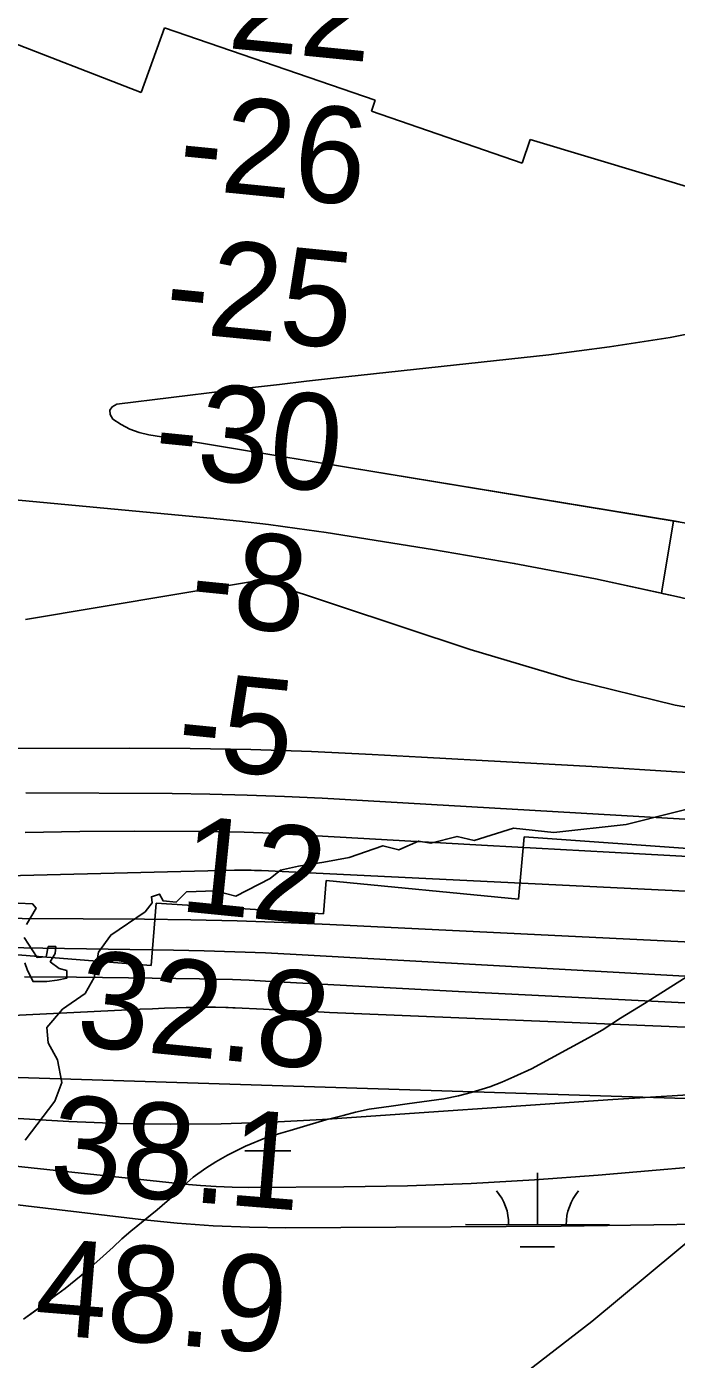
# Model space of a CAD drawing. Extents: x 3161615 to 3199515, y 867541 to 892976.
# Drawn here: x 3194247 to 3194699, y 877272 to 878198 of the extents above; entities that cross this region are included whole.
import ezdxf

# ---------------------------------------------------------------- set-up
doc = ezdxf.new("R2010")
doc.units = 0
for name, color, linetype in [('V-RIVR-EDGE', 7, 'Continuous'), ('V-RIVR-RANG', 7, 'Continuous'), ('V-RRAP-RVMT', 7, 'Continuous'), ('V-SITE-VEGE', 7, 'Continuous'), ('V-TOPO-DPTH', 7, 'Continuous'), ('V-TOPO-MAJR', 7, 'Continuous'), ('V-TOPO-MINR', 7, 'Continuous'), ('V-TOPO-SHOR', 7, 'Continuous'), ('V-TOPO-WATR', 7, 'Continuous'), ('V-WETL-SWMP', 7, 'Continuous')]:
    doc.layers.add(name, color=color, linetype=linetype)

msp = doc.modelspace()

# ---------------------------------------------------------------- linework, layer by layer
at = {"layer": 'V-RIVR-EDGE'}
for points in [[(3194246.32, 877424.3), (3194266.89, 877451.43), (3194271.69, 877464.29), (3194268.87, 877480.04), (3194262.22, 877491.97), (3194261.29, 877502.47), (3194272.29, 877515.32), (3194288.06, 877526.25), (3194294.28, 877537.2), (3194297.19, 877554.84), (3194305.8, 877566.74), (3194329.68, 877582.89), (3194334.47, 877589.08), (3194334, 877593.37), (3194339.73, 877595.26), (3194342.1, 877590.49), (3194351.16, 877589.51), (3194358.33, 877596.65), (3194378.36, 877597.55), (3194392.66, 877593.7), (3194416.53, 877606.04), (3194423.7, 877611.75), (3194436.11, 877614.58), (3194453.76, 877617.4), (3194471.41, 877620.69), (3194494.8, 877628.74), (3194505.76, 877625.85), (3194519.6, 877632.02), (3194528.18, 877630.56), (3194546.32, 877635.29), (3194558.23, 877632.4), (3194585.43, 877640.91), (3194613.56, 877637.98), (3194663.65, 877643.58), (3194728.07, 877659.64)], [(3194241.48, 877588.83), (3194251.49, 877588.33), (3194253.87, 877585.46), (3194247.16, 877574.03)], [(3194245.71, 877564.98), (3194254.74, 877551.13), (3194260.94, 877551.59), (3194262.39, 877558.74), (3194267.63, 877558.72), (3194267.14, 877553.96), (3194263.79, 877548.24), (3194269.98, 877543.46), (3194275.22, 877542.01), (3194275.21, 877536.77), (3194268.53, 877535.35), (3194261.37, 877534.42), (3194251.83, 877534.44), (3194248.04, 877542.08), (3194246.14, 877547.33)]]:
    msp.add_lwpolyline(points, dxfattribs=at)
at = {"layer": 'V-RRAP-RVMT'}
for p, q in [((3194343.18, 878196.98), (3194326.97, 878152.08)), ((3194489.42, 878146.78), (3194343.18, 878196.98)), ((3194326.97, 878152.08), (3194218.16, 878194.29)), ((3194486.9, 878139.01), (3194489.42, 878146.78)), ((3194591.61, 878103), (3194486.9, 878139.01)), ((3194597.13, 878119.33), (3194591.61, 878103)), ((3194724.07, 878081.24), (3194597.13, 878119.33)), ((3194588.99, 877591.6), (3194592.79, 877635.07)), ((3194592.79, 877635.07), (3194732.1, 877624.94)), ((3194453.44, 877581.51), (3194455.37, 877604.58)), ((3194455.37, 877604.58), (3194588.99, 877591.6)), ((3194333.8, 877545.58), (3194337.33, 877588.93)), ((3194337.33, 877588.93), (3194453.44, 877581.51)), ((3194204.05, 877555.89), (3194333.8, 877545.58))]:
    msp.add_line(p, q, dxfattribs=at)
at = {"layer": 'V-SITE-VEGE'}
for p, q in [((3194707.97, 877539.15), (3194676.47, 877519.2)), ((3194676.47, 877519.2), (3194659.72, 877509)), ((3194659.72, 877509), (3194647.01, 877500.72)), ((3194637.63, 877495.39), (3194598.07, 877473.85)), ((3194647.01, 877500.72), (3194637.63, 877495.39)), ((3194585.68, 877468.32), (3194577.32, 877464.48)), ((3194598.07, 877473.85), (3194585.68, 877468.32)), ((3194556.11, 877457.37), (3194547.29, 877455.04)), ((3194568.99, 877461.38), (3194556.11, 877457.37)), ((3194577.32, 877464.48), (3194568.99, 877461.38)), ((3194500.5, 877447.94), (3194485.15, 877445.73)), ((3194511.56, 877449.47), (3194500.5, 877447.94)), ((3194521.87, 877450.78), (3194511.56, 877449.47)), ((3194537.22, 877452.98), (3194521.87, 877450.78)), ((3194547.29, 877455.04), (3194537.22, 877452.98)), ((3194455.16, 877438.3), (3194437.25, 877433.13)), ((3194467.26, 877441.32), (3194455.16, 877438.3)), ((3194475.83, 877443.66), (3194467.26, 877441.32)), ((3194485.15, 877445.73), (3194475.83, 877443.66)), ((3194423.88, 877429.13), (3194414.03, 877426.07)), ((3194430.43, 877431.01), (3194423.88, 877429.13)), ((3194437.25, 877433.13), (3194430.43, 877431.01)), ((3194399.37, 877420.09), (3194386.95, 877413.81)), ((3194414.03, 877426.07), (3194399.37, 877420.09)), ((3194386.95, 877413.81), (3194378.84, 877409.21)), ((3194371.73, 877404.83), (3194363.07, 877398.48)), ((3194378.84, 877409.21), (3194371.73, 877404.83)), ((3194358.48, 877394.31), (3194353.87, 877389.63)), ((3194363.07, 877398.48), (3194358.48, 877394.31)), ((3194344.94, 877381.78), (3194338.05, 877375.9)), ((3194353.87, 877389.63), (3194344.94, 877381.78)), ((3194338.05, 877375.9), (3194319.69, 877360.96)), ((3194313.57, 877355.82), (3194307.44, 877349.92)), ((3194319.69, 877360.96), (3194313.57, 877355.82)), ((3194307.44, 877349.92), (3194298.24, 877341.57)), ((3194292.11, 877336.18), (3194285.23, 877330.29)), ((3194298.24, 877341.57), (3194292.11, 877336.18)), ((3194285.23, 877330.29), (3194274.01, 877321.23)), ((3194274.01, 877321.23), (3194266.38, 877315.61)), ((3194263.06, 877312.92), (3194245.25, 877299.98)), ((3194266.38, 877315.61), (3194263.06, 877312.92))]:
    msp.add_line(p, q, dxfattribs=at)
at = {"layer": 'V-TOPO-DPTH'}
msp.add_line((3197197.02, 877374.43), (3187419.13, 877683.17), dxfattribs=at)
for points in [[(3194736.14, 877990.28), (3194694.35, 877981.97), (3194652.26, 877975.35), (3194609.97, 877969.87), (3194460.38, 877953.53), (3194441.66, 877951.45), (3194422.95, 877949.32), (3194404.25, 877947.1), (3194385.56, 877944.84), (3194309.97, 877935.53), (3194306.83, 877933.61), (3194305.09, 877931.31), (3194305.42, 877928.44), (3194307.14, 877925.2), (3194312.94, 877921.38), (3194319, 877918.19), (3194325.48, 877915.94), (3194332.23, 877914.31), (3194368.69, 877908.35), (3194393.87, 877904.24), (3194419.06, 877900.11), (3194444.25, 877895.97), (3194469.43, 877891.83), (3194696.55, 877854.41)], [(3194736.14, 877990.28), (3194694.35, 877981.97), (3194652.26, 877975.35), (3194609.97, 877969.87), (3194460.38, 877953.53), (3194441.66, 877951.45), (3194422.95, 877949.32), (3194404.25, 877947.1), (3194385.56, 877944.84), (3194309.97, 877935.53), (3194306.83, 877933.61), (3194305.09, 877931.31), (3194305.42, 877928.44), (3194307.14, 877925.2), (3194312.94, 877921.38), (3194319, 877918.19), (3194325.48, 877915.94), (3194332.23, 877914.31), (3194368.69, 877908.35), (3194393.87, 877904.24), (3194419.06, 877900.11), (3194444.25, 877895.97), (3194469.43, 877891.83), (3194781.37, 877840.44)], [(3194061.31, 877885.7), (3194374.98, 877856.38), (3194395.13, 877854.31), (3194415.25, 877851.98), (3194435.32, 877849.27), (3194455.36, 877846.31), (3194529.2, 877834.68), (3194585.98, 877824.95), (3194642.55, 877814.2), (3194698.8, 877801.92)], [(3194696.55, 877854.41), (3194688.28, 877804.22), (3194642.55, 877814.2), (3194585.98, 877824.95), (3194529.2, 877834.68), (3194455.36, 877846.31), (3194435.32, 877849.27), (3194415.25, 877851.98), (3194395.13, 877854.31), (3194374.98, 877856.38), (3194061.31, 877885.7)], [(3195261.87, 877712.56), (3195226.07, 877712.91), (3195190.28, 877713.24), (3195131.28, 877713.76), (3195124.99, 877713.89), (3195118.71, 877714.13), (3195112.43, 877714.52), (3195106.16, 877715.02), (3195062.48, 877719.05), (3195034.49, 877722.32), (3195006.66, 877726.51), (3194979.07, 877732.06), (3194951.65, 877738.52), (3194949.52, 877739.07), (3194921.15, 877746.46), (3194892.75, 877753.79), (3194864.34, 877761.03), (3194835.91, 877768.23), (3194754.85, 877788.63), (3194698.8, 877801.92), (3194689.93, 877803.86), (3194688.28, 877804.22), (3194696.55, 877854.41), (3194700.62, 877853.74)], [(3195701.49, 877667.74), (3195163.67, 877678.51), (3195140.16, 877679.23), (3195116.66, 877680.3), (3195093.2, 877681.86), (3195069.75, 877683.77), (3194843.83, 877704.59), (3194770.5, 877713.9), (3194697.87, 877726.53), (3194626.27, 877744.14), (3194555.38, 877765.05), (3194415.19, 877811.72), (3194414.36, 877811.99), (3194410.24, 877812.6), (3194408.3, 877812.62), (3194405.14, 877812.46), (3194402.94, 877812.16), (3194246.49, 877785.84)], [(3195701.49, 877667.74), (3195163.67, 877678.51), (3195140.16, 877679.23), (3195116.66, 877680.3), (3195093.2, 877681.86), (3195069.75, 877683.77), (3194843.83, 877704.59), (3194770.5, 877713.9), (3194697.87, 877726.53), (3194626.27, 877744.14), (3194555.38, 877765.05), (3194415.19, 877811.72), (3194414.36, 877811.99), (3194410.24, 877812.6), (3194408.3, 877812.62), (3194405.14, 877812.46), (3194402.94, 877812.16), (3194246.49, 877785.84)], [(3194246.71, 877665.5), (3194348.51, 877664.97), (3194374.53, 877664.64), (3194400.53, 877664.03), (3194426.53, 877663.01), (3194452.51, 877661.72), (3195056.3, 877626.98), (3195065.79, 877626.44), (3195075.29, 877625.92), (3195084.78, 877625.42), (3195094.28, 877624.93), (3195110.63, 877624.11), (3195113.27, 877624), (3195115.92, 877623.93), (3195130.7, 877623.63), (3195139.42, 877623.44), (3195148.13, 877623.24), (3195156.85, 877623.01), (3195165.56, 877622.78), (3195745.47, 877606.35)], [(3195745.47, 877606.35), (3195165.56, 877622.78), (3195156.85, 877623.01), (3195148.13, 877623.24), (3195139.42, 877623.44), (3195130.7, 877623.63), (3195115.92, 877623.93), (3195113.27, 877624), (3195110.63, 877624.11), (3195094.28, 877624.93), (3195084.78, 877625.42), (3195075.29, 877625.92), (3195065.79, 877626.44), (3195056.3, 877626.98), (3194452.51, 877661.72), (3194426.53, 877663.01), (3194400.53, 877664.03), (3194374.53, 877664.64), (3194348.51, 877664.97), (3194246.71, 877665.5)], [(3194038.33, 877603.13), (3194391.75, 877611.71), (3194396.4, 877611.78), (3194398.73, 877611.78), (3194403.38, 877611.72), (3194405.71, 877611.66), (3194410.36, 877611.48), (3195061.36, 877579.93), (3195085.92, 877578.86), (3195110.48, 877577.95), (3195135.05, 877577.29), (3195159.62, 877576.79), (3195683.91, 877568.74)], [(3194038.33, 877603.13), (3194391.75, 877611.71), (3194396.4, 877611.78), (3194398.73, 877611.78), (3194403.38, 877611.72), (3194405.71, 877611.66), (3194410.36, 877611.48), (3195061.36, 877579.93), (3195085.92, 877578.86), (3195110.48, 877577.95), (3195135.05, 877577.29), (3195159.62, 877576.79), (3195683.91, 877568.74)]]:
    msp.add_lwpolyline(points, dxfattribs=at)
at = {"layer": 'V-TOPO-MAJR'}
msp.add_lwpolyline([(3194241.36, 877439.19), (3194276.58, 877437.29), (3194311.84, 877435.87), (3194347.11, 877435.35), (3194382.37, 877435.53), (3194417.6, 877436.74), (3194452.82, 877438.65), (3194654.46, 877452.59), (3194729.24, 877457.07), (3194804.05, 877460.61), (3194878.92, 877462.77), (3194953.82, 877464.01), (3195041.85, 877464.64), (3195072.76, 877464.94), (3195103.67, 877465.32), (3195134.58, 877465.84), (3195165.48, 877466.46), (3195548.48, 877474.96)], dxfattribs=at)
at = {"layer": 'V-TOPO-MINR'}
for points in [[(3194736.14, 877990.28), (3194694.35, 877981.97), (3194652.26, 877975.35), (3194609.97, 877969.87), (3194460.38, 877953.53), (3194441.66, 877951.45), (3194422.95, 877949.32), (3194404.25, 877947.1), (3194385.56, 877944.84), (3194309.97, 877935.53), (3194306.83, 877933.61), (3194305.09, 877931.31), (3194305.42, 877928.44), (3194307.14, 877925.2), (3194312.94, 877921.38), (3194319, 877918.19), (3194325.48, 877915.94), (3194332.23, 877914.31), (3194368.69, 877908.35), (3194393.87, 877904.24), (3194419.06, 877900.11), (3194444.25, 877895.97), (3194469.43, 877891.83), (3194781.37, 877840.44)], [(3194698.8, 877801.92), (3194642.55, 877814.2), (3194585.98, 877824.95), (3194529.2, 877834.68), (3194455.36, 877846.31), (3194435.32, 877849.27), (3194415.25, 877851.98), (3194395.13, 877854.31), (3194374.98, 877856.38), (3194061.31, 877885.7)], [(3194246.49, 877785.84), (3194402.94, 877812.16), (3194405.14, 877812.46), (3194408.3, 877812.62), (3194410.24, 877812.6), (3194414.36, 877811.99), (3194415.19, 877811.72), (3194555.38, 877765.05), (3194626.27, 877744.14), (3194697.87, 877726.53), (3194770.5, 877713.9), (3194843.83, 877704.59), (3195069.75, 877683.77), (3195093.2, 877681.86), (3195116.66, 877680.3), (3195140.16, 877679.23), (3195163.67, 877678.51), (3195701.49, 877667.74)], [(3194080.09, 877695.9), (3194318.79, 877696.6), (3194360.93, 877696.36), (3194403.05, 877695.64), (3194445.15, 877694.2), (3194487.24, 877692.28), (3194521.48, 877690.42), (3194580.67, 877687.12), (3194639.86, 877683.73), (3194699.04, 877680.19), (3194758.21, 877676.54), (3195042.76, 877658.64), (3195078.93, 877656.56), (3195115.12, 877654.72), (3195151.31, 877653.27), (3195187.52, 877652.06), (3195293.42, 877649.08)], [(3194246.71, 877665.5), (3194348.51, 877664.97), (3194374.53, 877664.64), (3194400.53, 877664.03), (3194426.53, 877663.01), (3194452.51, 877661.72), (3195056.3, 877626.98), (3195065.79, 877626.44), (3195075.29, 877625.92), (3195084.78, 877625.42), (3195094.28, 877624.93), (3195110.63, 877624.11), (3195113.27, 877624), (3195115.92, 877623.93), (3195130.7, 877623.63), (3195139.42, 877623.44), (3195148.13, 877623.24), (3195156.85, 877623.01), (3195165.56, 877622.78), (3195745.47, 877606.35)], [(3194246.25, 877638.09), (3194284.29, 877638.73), (3194322.36, 877638.89), (3194372.74, 877638.63), (3194385.61, 877638.47), (3194398.49, 877638.17), (3194411.35, 877637.67), (3194424.21, 877637.04), (3194567.39, 877628.93), (3194651.83, 877624.24), (3194736.29, 877619.67), (3194820.76, 877615.28), (3194905.23, 877611.02), (3195086.06, 877602.1), (3195098.97, 877601.52), (3195111.88, 877601.03), (3195124.79, 877600.65), (3195137.71, 877600.36), (3195276.96, 877597.87)], [(3194201.53, 877578.58), (3194329.32, 877577.73), (3194361.5, 877577.31), (3194393.67, 877576.62), (3194425.83, 877575.52), (3194457.98, 877574.14), (3194784.9, 877558.08), (3194838.8, 877555.42), (3194892.71, 877552.75), (3194946.61, 877550.06), (3195000.51, 877547.36), (3195023.6, 877546.2), (3195065.96, 877544.38), (3195108.34, 877542.96), (3195150.74, 877542.15), (3195193.14, 877541.74), (3195249.98, 877541.6)], [(3194191.98, 877558.82), (3194258.64, 877557.54), (3194349.37, 877556.23), (3194370.67, 877555.79), (3194391.97, 877555.18), (3194413.25, 877554.3), (3194434.53, 877553.25), (3194887.23, 877528.07), (3194923.82, 877526.1), (3194960.42, 877524.21), (3194997.02, 877522.43), (3195033.62, 877520.74), (3195097.5, 877517.89), (3195102.17, 877517.72), (3195106.84, 877517.59), (3195111.51, 877517.53), (3195116.18, 877517.52), (3195153.39, 877517.69), (3195176.67, 877517.77), (3195199.95, 877517.83), (3195223.23, 877517.85), (3195246.51, 877517.84)], [(3194245.91, 877537.69), (3194282.04, 877537.52), (3194318.17, 877537.12), (3194367.5, 877536.36), (3194378.97, 877536.11), (3194390.43, 877535.78), (3194401.89, 877535.32), (3194413.35, 877534.77), (3194547.4, 877527.57), (3194625.89, 877523.48), (3194704.38, 877519.55), (3194782.89, 877515.88), (3194861.41, 877512.37), (3195080.9, 877502.91), (3195093.4, 877502.47), (3195105.9, 877502.15), (3195118.4, 877502.02), (3195130.9, 877502.01), (3195227.5, 877502.69), (3195288.3, 877503.06)], [(3194071.93, 877502.77), (3194317.9, 877514.81), (3194326.3, 877515.2), (3194334.71, 877515.56), (3194343.11, 877515.88), (3194351.51, 877516.17), (3194358.04, 877516.38), (3194363.18, 877516.5), (3194368.33, 877516.58), (3194373.47, 877516.59), (3194378.61, 877516.54), (3194385.63, 877516.44), (3194387.26, 877516.4), (3194390.53, 877516.29), (3194392.16, 877516.22), (3194411.86, 877515.2), (3194423.34, 877514.62), (3194434.82, 877514.07), (3194446.3, 877513.55), (3194457.79, 877513.05), (3195064.3, 877487.88)], [(3193722.76, 877441), (3194326.72, 877369.09), (3194351.81, 877366.57), (3194376.93, 877364.68), (3194402.11, 877363.73), (3194427.32, 877363.4), (3194618.69, 877364.46), (3194698.84, 877365.68), (3194778.95, 877367.94), (3194859.01, 877371.74), (3194939.03, 877376.58), (3195038.39, 877383.55), (3195068.7, 877385.59), (3195099.02, 877387.5), (3195129.35, 877389.23), (3195159.69, 877390.84), (3195233.98, 877394.55)], [(3194193.86, 877411.04), (3194357.04, 877393.7), (3194368.06, 877392.71), (3194379.09, 877391.97), (3194390.15, 877391.6), (3194401.21, 877391.47), (3194467.57, 877391.82), (3194511.8, 877392.59), (3194556, 877394.07), (3194600.14, 877396.64), (3194644.26, 877399.93), (3194848.4, 877417.64)]]:
    msp.add_lwpolyline(points, dxfattribs=at)
at = {"layer": 'V-TOPO-SHOR'}
msp.add_lwpolyline([(3194245.25, 877299.98), (3194252.37, 877305.11), (3194263.06, 877312.92), (3194266.38, 877315.62), (3194274.01, 877321.23), (3194285.23, 877330.29), (3194292.11, 877336.18), (3194298.24, 877341.57), (3194307.44, 877349.92), (3194313.57, 877355.82), (3194319.69, 877360.96), (3194330.91, 877370.02), (3194338.05, 877375.9), (3194344.94, 877381.78), (3194353.87, 877389.63), (3194358.48, 877394.31), (3194363.07, 877398.48), (3194371.73, 877404.83), (3194378.84, 877409.21), (3194386.95, 877413.81), (3194390.94, 877415.83)], dxfattribs=at)
at = {"layer": 'V-TOPO-WATR'}
msp.add_lwpolyline([(3194038.33, 877603.13), (3194391.75, 877611.71), (3194396.4, 877611.78), (3194398.73, 877611.78), (3194403.38, 877611.72), (3194405.71, 877611.66), (3194410.36, 877611.48), (3195061.36, 877579.93), (3195085.92, 877578.86), (3195110.48, 877577.95), (3195135.05, 877577.29), (3195159.62, 877576.79), (3195683.91, 877568.74)], dxfattribs=at)
at = {"layer": 'V-WETL-SWMP'}
for p, q in [((3194676.47, 877519.2), (3194707.97, 877539.15)), ((3194659.72, 877509), (3194676.47, 877519.2)), ((3194647.01, 877500.72), (3194659.72, 877509)), ((3194598.07, 877473.85), (3194637.63, 877495.39)), ((3194637.63, 877495.39), (3194647.01, 877500.72)), ((3194577.32, 877464.48), (3194585.68, 877468.33)), ((3194585.68, 877468.33), (3194598.07, 877473.85)), ((3194547.29, 877455.04), (3194556.11, 877457.37)), ((3194556.11, 877457.37), (3194568.98, 877461.38)), ((3194568.98, 877461.38), (3194577.32, 877464.48)), ((3194485.15, 877445.73), (3194500.5, 877447.94)), ((3194500.5, 877447.94), (3194511.56, 877449.47)), ((3194511.56, 877449.47), (3194521.87, 877450.78)), ((3194521.87, 877450.78), (3194537.22, 877452.98)), ((3194537.22, 877452.98), (3194547.29, 877455.04)), ((3194437.25, 877433.13), (3194455.16, 877438.3)), ((3194455.16, 877438.3), (3194467.26, 877441.32)), ((3194467.26, 877441.32), (3194475.83, 877443.66)), ((3194475.83, 877443.66), (3194485.15, 877445.73)), ((3194414.03, 877426.07), (3194423.88, 877429.13)), ((3194423.88, 877429.13), (3194430.43, 877431.01)), ((3194430.43, 877431.01), (3194437.25, 877433.13)), ((3194392.49, 877416.61), (3194399.37, 877420.09)), ((3194399.37, 877420.09), (3194414.03, 877426.07)), ((3194378.84, 877409.21), (3194386.95, 877413.81)), ((3194386.95, 877413.81), (3194392.49, 877416.61)), ((3194398.95, 877416.86), (3194430.95, 877416.77)), ((3194363.07, 877398.48), (3194371.73, 877404.83)), ((3194371.73, 877404.83), (3194378.84, 877409.21)), ((3194602.12, 877365.56), (3194602.22, 877401.56)), ((3194353.87, 877389.63), (3194358.48, 877394.31)), ((3194358.48, 877394.31), (3194363.07, 877398.48)), ((3194338.05, 877375.9), (3194344.94, 877381.78)), ((3194344.94, 877381.78), (3194353.87, 877389.63)), ((3194319.69, 877360.96), (3194338.05, 877375.9)), ((3194552.12, 877365.7), (3194652.12, 877365.42)), ((3194726.8, 877370.76), (3194639.98, 877298.35)), ((3194307.44, 877349.92), (3194313.57, 877355.82)), ((3194313.57, 877355.82), (3194319.69, 877360.96)), ((3194298.24, 877341.57), (3194307.44, 877349.92)), ((3194590.08, 877350.16), (3194614.08, 877350.09)), ((3194285.23, 877330.29), (3194292.11, 877336.18)), ((3194292.11, 877336.18), (3194298.24, 877341.57)), ((3194274.01, 877321.23), (3194285.23, 877330.29)), ((3194266.38, 877315.62), (3194274.01, 877321.23)), ((3194245.25, 877299.98), (3194263.06, 877312.92)), ((3194263.06, 877312.92), (3194266.38, 877315.62)), ((3194639.98, 877298.35), (3194451.86, 877153.54))]:
    msp.add_line(p, q, dxfattribs=at)
for centre, start, end in [((3194546.88, 877366.18), 359.06985, 40.61351), ((3194657.37, 877365.88), 139.06985, 180.61351)]:
    msp.add_arc(centre, 35.25, start, end, dxfattribs=at)

# ---------------------------------------------------------------- texts
at = {"layer": 'V-RIVR-RANG'}
for s, rotation, p in [('-22', 354.32417, (3194356.45, 878185.96)), ('-26', 354.32417, (3194351.24, 878086.01)), ('-25', 354.32417, (3194341.83, 877986.47)), ('-30', 354.32417, (3194334.25, 877886.75)), ('-8', 354.32417, (3194359.23, 877783.8)), ('-5', 354.32417, (3194350.34, 877684.21)), ('12', 354.32417, (3194352.48, 877583.53)), ('32.8', 354.32417, (3194280.59, 877490.2)), ('38.1', 355.36833, (3194262.15, 877389.44)), ('48.9', 355.36833, (3194251.68, 877289.96))]:
    msp.add_text(s, height=67, rotation=rotation, dxfattribs=at).set_placement(p)

doc.saveas('drawing.dxf')
